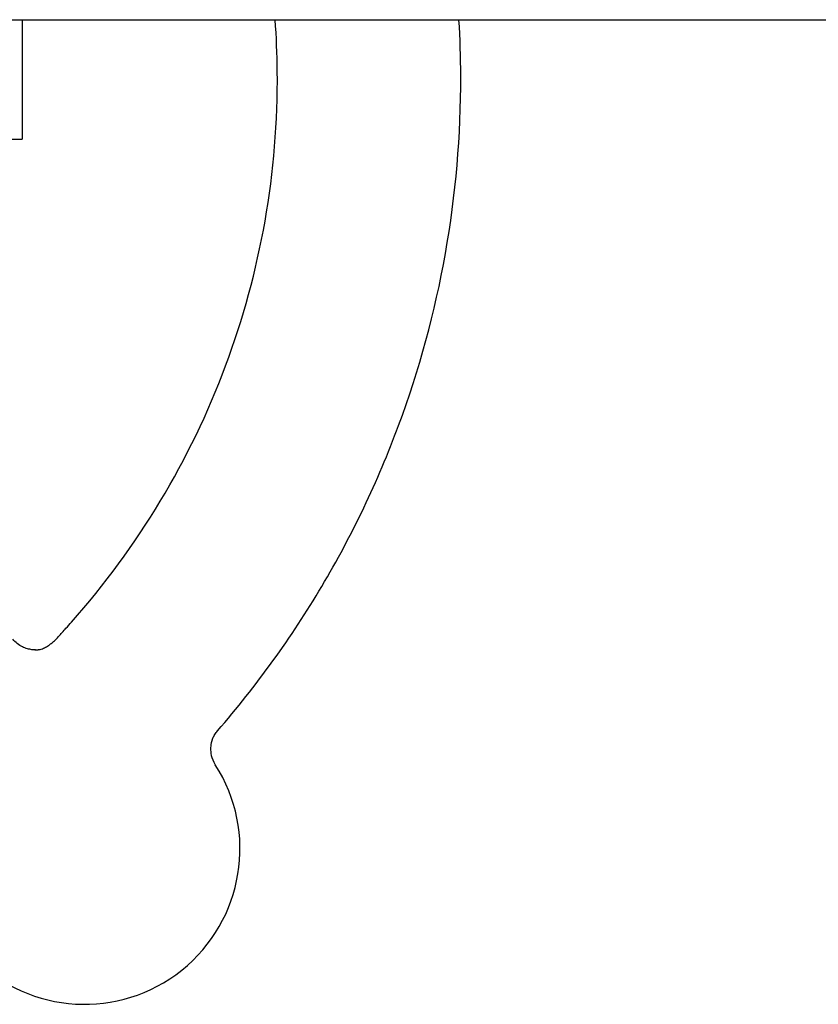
# Model space of a CAD drawing. Header units: inches. Extents: x 24 to 1128, y -69 to 748.
# Tile 478 of 656: x 637.58 to 639.25, y 355.55 to 357.61. Entities that reach past the tile are written whole.
import ezdxf

# ---------------------------------------------------------------- set-up
doc = ezdxf.new("R2010")
doc.units = ezdxf.units.IN
doc.header["$LTSCALE"] = 32
doc.header["$MEASUREMENT"] = 0
doc.layers.add('Visible (ANSI)', color=7, linetype='Continuous', lineweight=30)

msp = doc.modelspace()

# ---------------------------------------------------------------- linework, layer by layer
at = {"layer": 'Visible (ANSI)'}
for p, q in [((621.90363, 357.60867), (656.46713, 357.60867)), ((637.58994, 357.60867), (637.58994, 357.35867)), ((637.42808, 357.35867), (637.58994, 357.35867))]:
    msp.add_line(p, q, dxfattribs=at)
msp.add_arc((637.72016, 355.87497), 0.325, 224.62068, 32.74638, dxfattribs=at)
for points, knots in [([(637.6927, 356.34904), (637.76221, 356.42738), (637.82451, 356.51216), (637.93256, 356.69172), (637.97831, 356.7865), (638.05172, 356.98286), (638.07937, 357.08443), (638.11564, 357.29094), (638.12426, 357.39588), (638.12286, 357.53674), (638.12136, 357.57274), (638.11873, 357.60867)], [1.1103155, 1.1103155, 1.1103155, 1.1103155, 1.29450783, 1.29450783, 1.47870016, 1.47870016, 1.66289249, 1.66289249, 1.84708482, 1.84708482, 1.91036878, 1.91036878, 1.91036878, 1.91036878]), ([(637.99819, 356.12166), (638.07972, 356.21555), (638.15279, 356.3168), (638.27967, 356.53078), (638.33348, 356.64349), (638.4201, 356.87676), (638.4529, 356.9973), (638.49646, 357.24233), (638.50721, 357.36681), (638.50661, 357.53042), (638.50536, 357.56958), (638.50301, 357.60867)], [1.12105093, 1.12105093, 1.12105093, 1.12105093, 1.3009772, 1.3009772, 1.48090347, 1.48090347, 1.66082974, 1.66082974, 1.84075601, 1.84075601, 1.89738324, 1.89738324, 1.89738324, 1.89738324]), ([(637.61658, 356.29099), (637.61767, 356.29101), (637.61874, 356.29105), (637.6206, 356.29119), (637.6214, 356.29126), (637.62282, 356.29142), (637.62345, 356.2915), (637.62471, 356.29169), (637.62523, 356.29177), (637.62622, 356.29195), (637.62665, 356.29204), (637.62848, 356.29244), (637.63033, 356.29292), (637.63365, 356.29407), (637.6351, 356.29465), (637.63794, 356.29601), (637.63924, 356.29669), (637.64193, 356.29828), (637.64328, 356.29914), (637.64661, 356.30145), (637.64867, 356.30301), (637.65283, 356.30642), (637.65497, 356.3083), (637.65996, 356.31296), (637.66279, 356.31581), (637.67102, 356.32454), (637.67619, 356.33049), (637.68513, 356.34054), (637.68893, 356.34479), (637.6927, 356.34904)], [0.00314107, 0.00314107, 0.00314107, 0.00314107, 0.01301858, 0.01301858, 0.02121097, 0.02121097, 0.02920172, 0.02920172, 0.04075171, 0.04075171, 0.05647263, 0.05647263, 0.08940203, 0.08940203, 0.11661194, 0.11661194, 0.1362535, 0.1362535, 0.15253555, 0.15253555, 0.17381931, 0.17381931, 0.19549602, 0.19549602, 0.2259975, 0.2259975, 0.28692043, 0.28692043, 0.33021242, 0.33021242, 0.33021242, 0.33021242]), ([(637.61766, 356.29098), (637.61534, 356.29098), (637.61277, 356.29111), (637.60709, 356.29182), (637.60398, 356.29241), (637.59732, 356.29431), (637.59377, 356.29563), (637.58657, 356.2992), (637.58292, 356.30145), (637.57605, 356.30681), (637.57284, 356.30992), (637.57007, 356.31324)], [0, 0, 0, 0, 0.003697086, 0.003697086, 0.007394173, 0.007394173, 0.011091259, 0.011091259, 0.014788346, 0.014788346, 0.018485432, 0.018485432, 0.018485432, 0.018485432]), ([(637.98684, 356.10221), (637.98731, 356.10352), (637.98783, 356.10485), (637.989, 356.10753), (637.98964, 356.10887), (637.99105, 356.11154), (637.99181, 356.11286), (637.99345, 356.11548), (637.99433, 356.11676), (637.99619, 356.11927), (637.99717, 356.12049), (637.99819, 356.12166)], [0, 0, 0, 0, 0.003075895, 0.003075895, 0.00615179, 0.00615179, 0.009227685, 0.009227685, 0.012303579, 0.012303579, 0.015379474, 0.015379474, 0.015379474, 0.015379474]), ([(637.98684, 356.10221), (637.98653, 356.10132), (637.98616, 356.10022), (637.98538, 356.09736), (637.98495, 356.09561), (637.98419, 356.09104), (637.98383, 356.08822), (637.98373, 356.08085), (637.98396, 356.07626), (637.98652, 356.06482), (637.98895, 356.05785), (637.9935, 356.05077)], [6.62554278, 6.62554278, 6.62554278, 6.62554278, 6.64567422, 6.64567422, 6.66580566, 6.66580566, 6.6859371, 6.6859371, 6.70606854, 6.70606854, 6.72619998, 6.72619998, 6.72619998, 6.72619998])]:
    msp.add_open_spline(points, degree=3, knots=knots, dxfattribs=at)

doc.saveas('drawing.dxf')
